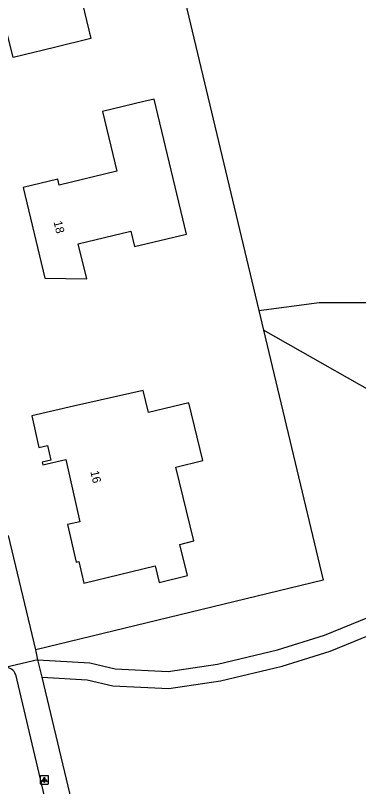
# Model space of a CAD drawing. Extents: x 162026 to 163499, y 387297 to 388169.
# Drawn here: x 163137.6 to 163177.9, y 387780.4 to 387871 of the extents above; entities that cross this region are included whole.
import ezdxf

# ---------------------------------------------------------------- set-up
doc = ezdxf.new("R2010")
doc.units = 0
for name, color, linetype in [('IMGEO_Grasland_overig', 7, 'Continuous'), ('IMGEO_Lichtpunt', 7, 'Continuous'), ('IMGEO_Loofbos', 7, 'Continuous'), ('IMGEO_Pand', 7, 'Continuous'), ('IMGEO_Pand_nummerreeks', 7, 'Continuous'), ('IMGEO_Voetpad_onverhard', 7, 'Continuous'), ('IMGEO_Voetpad_open', 7, 'Continuous')]:
    doc.layers.add(name, color=color, linetype=linetype)

msp = doc.modelspace()

# ---------------------------------------------------------------- linework, layer by layer
at = {"layer": 'IMGEO_Grasland_overig'}
msp.add_lwpolyline([(163173.536, 387897.567), (163152.825, 387892.42), (163166.203, 387836.333)], dxfattribs=at)
at = {"layer": 'IMGEO_Lichtpunt'}
for p, q in [((163140.55, 387781.625), (163140.55, 387780.818)), ((163140.55, 387781.625), (163140.55, 387780.818)), ((163141.452, 387781.72), (163140.644, 387781.72)), ((163141.452, 387781.72), (163140.644, 387781.72)), ((163141.546, 387780.818), (163141.546, 387781.625)), ((163141.546, 387780.818), (163141.546, 387781.625)), ((163140.644, 387780.724), (163141.452, 387780.724)), ((163140.644, 387780.724), (163141.452, 387780.724))]:
    msp.add_line(p, q, dxfattribs=at)
for points in [[(163140.924, 387781.289), (163140.963, 387781.261), (163140.775, 387780.999), (163140.737, 387781.026), (163140.924, 387781.289)], [(163141.026, 387781.241), (163141.073, 387781.241), (163141.073, 387780.919), (163141.026, 387780.919), (163141.026, 387781.241)], [(163141.136, 387781.261), (163141.174, 387781.288), (163141.361, 387781.026), (163141.322, 387780.998), (163141.136, 387781.261)]]:
    msp.add_lwpolyline(points, dxfattribs=at)
msp.add_circle((163141.049, 387781.423), 0.0994, dxfattribs=at)
for centre, start, end in [((163140.644, 387781.625), 90, 180), ((163140.644, 387781.625), 90, 180), ((163141.452, 387781.625), 0, 90), ((163141.452, 387781.625), 0, 90), ((163140.644, 387780.818), 180, 270), ((163140.644, 387780.818), 180, 270), ((163141.452, 387780.818), 270, 0), ((163141.452, 387780.818), 270, 360)]:
    msp.add_arc(centre, 0.0946, start, end, dxfattribs=at)
at = {"layer": 'IMGEO_Loofbos'}
for points in [[(163166.203, 387836.333), (163173.278, 387837.27), (163181.958, 387837.275)], [(163166.203, 387836.333), (163166.755, 387834.017)], [(163166.755, 387834.017), (163173.759, 387804.654), (163140.031, 387796.502)], [(163183.859, 387824.318), (163166.755, 387834.017)]]:
    msp.add_lwpolyline(points, dxfattribs=at)
at = {"layer": 'IMGEO_Pand'}
for points in [[(163137.378, 387866.022), (163136.27, 387870.596), (163134.465, 387870.159), (163133.504, 387874.128), (163135.214, 387874.542), (163134.641, 387876.903), (163132.932, 387876.489), (163127.4, 387875.149), (163126.081, 387880.593), (163133.427, 387882.373), (163133.008, 387884.105), (163135.437, 387884.694), (163135.183, 387885.741), (163138.369, 387886.513), (163138.613, 387885.506), (163142.162, 387886.366), (163143.881, 387879.272), (163144.731, 387879.478), (163145.891, 387874.695), (163144.997, 387874.478), (163146.51, 387868.235), (163142.238, 387867.2), (163137.378, 387866.022)], [(163146.009, 387840.049), (163145.028, 387844.157), (163151.19, 387845.628), (163151.618, 387843.834), (163157.706, 387845.287), (163153.924, 387861.134), (163152.729, 387860.849), (163147.865, 387859.689), (163149.542, 387852.66), (163142.78, 387851.046), (163142.618, 387851.724), (163138.565, 387850.757), (163141.109, 387840.098), (163146.009, 387840.049)], [(163145.191, 387811.535), (163143.765, 387811.21), (163144.77, 387806.794), (163145.096, 387806.875), (163145.682, 387804.301), (163154.03, 387806.346), (163154.507, 387804.399), (163157.825, 387805.212), (163156.929, 387808.86), (163158.593, 387809.267), (163156.473, 387817.917), (163159.654, 387818.696), (163157.989, 387825.488), (163153.269, 387824.331), (163152.63, 387826.938), (163144.445, 387825.076), (163139.569, 387823.966), (163140.409, 387820.244), (163141.426, 387820.473), (163141.816, 387818.745), (163140.8, 387818.517), (163140.867, 387818.224), (163143.583, 387818.837), (163145.191, 387811.535)]]:
    msp.add_lwpolyline(points, dxfattribs=at)
at = {"layer": 'IMGEO_Voetpad_onverhard'}
for points in [[(163140.298, 387795.327), (163146.378, 387794.955), (163149.344, 387794.248), (163155.558, 387793.966), (163161.348, 387794.814), (163168.409, 387796.509), (163173.916, 387798.205), (163183.237, 387802.02), (163187.027, 387802.605)], [(163140.78, 387793.301), (163146.082, 387792.97), (163149.064, 387792.259), (163155.658, 387791.959), (163161.727, 387792.848), (163168.937, 387794.579), (163174.599, 387796.323), (163183.757, 387800.075), (163187.316, 387800.626)]]:
    msp.add_lwpolyline(points, dxfattribs=at)
at = {"layer": 'IMGEO_Voetpad_open'}
for points in [[(163140.031, 387796.502), (163136.842, 387809.895)], [(163140.298, 387795.327), (163140.031, 387796.502)], [(163140.298, 387795.327), (163136.448, 387794.405)], [(163140.78, 387793.301), (163140.298, 387795.327)], [(163137.65, 387793.586), (163143.741, 387767.71)], [(163146.677, 387768.517), (163140.78, 387793.301)]]:
    msp.add_lwpolyline(points, dxfattribs=at)
msp.add_arc((163136.596, 387793.331), 1.084, 13.61237, 97.84938, dxfattribs=at)

# ---------------------------------------------------------------- texts
at = {"layer": 'IMGEO_Pand_nummerreeks'}
for s, rotation, p in [('18', 283.42374, (163142.119, 387846.725)), ('16', 282.82252, (163146.435, 387817.423))]:
    msp.add_text(s, height=1, rotation=rotation, dxfattribs=at).set_placement(p)

doc.saveas('drawing.dxf')
